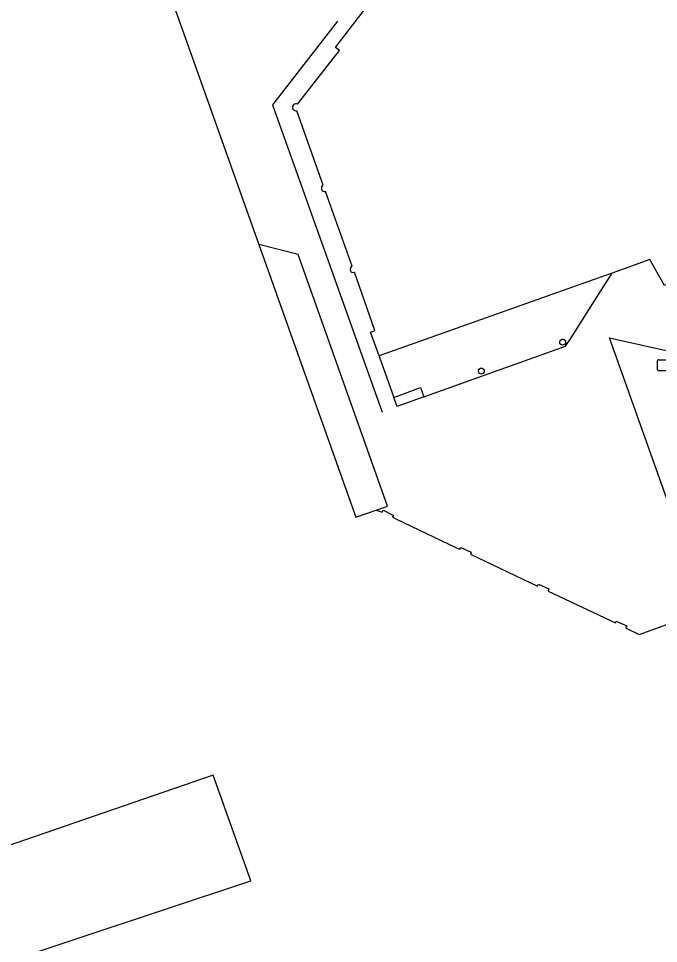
# Model space of a CAD drawing. Extents: x 161087 to 161922, y 382574 to 383873.
# Drawn here: x 161396 to 161454.1, y 383346.3 to 383430.2 of the extents above; entities that cross this region are included whole.
import ezdxf

# ---------------------------------------------------------------- set-up
doc = ezdxf.new("R2010")
doc.units = 0
for name, color, linetype in [('IMGEO_Lijnafwatering', 7, 'Continuous'), ('IMGEO_Pand', 7, 'Continuous'), ('IMGEO_Pand_overbouw', 7, 'Continuous'), ('IMGEO_Rijbaan_lokaal_gesloten', 7, 'Continuous'), ('IMGEO_Rioolput', 7, 'Continuous')]:
    doc.layers.add(name, color=color, linetype=linetype)

msp = doc.modelspace()

# ---------------------------------------------------------------- linework, layer by layer
at = {"layer": 'IMGEO_Lijnafwatering'}
for points in [[(161424.969, 383429.992), (161419.069, 383422.398), (161422.426, 383412.982)], [(161422.426, 383412.982), (161429.013, 383394.508)]]:
    msp.add_lwpolyline(points, dxfattribs=at)
at = {"layer": 'IMGEO_Pand'}
for points in [[(161421.341, 383422.446), (161425.142, 383427.343), (161424.78, 383427.606), (161424.929, 383427.8), (161427.992, 383431.781), (161427.234, 383433.153), (161430.621, 383435.088), (161431.71, 383435.701), (161433.893, 383436.943), (161434.979, 383437.54), (161436.158, 383438.2)], [(161408.995, 383434.564), (161411.465, 383427.568), (161417.816, 383409.721), (161426.619, 383384.986), (161428.46, 383385.632), (161429, 383385.434), (161429.099, 383385.615), (161430.052, 383385.153), (161429.933, 383384.979), (161430.246, 383384.83), (161435.751, 383382.21), (161436.043, 383382.071), (161436.15, 383382.244), (161437.088, 383381.821), (161437.009, 383381.636), (161443.089, 383378.731), (161443.197, 383378.903), (161444.133, 383378.473), (161444.052, 383378.282), (161450.175, 383375.386), (161450.236, 383375.558), (161451.181, 383375.125), (161451.086, 383374.939), (161452.303, 383374.346), (161458.425, 383376.541)], [(161423.667, 383415.106), (161421.268, 383421.867)], [(161479.429, 383419.953), (161472.078, 383415.821), (161461.017, 383409.619), (161454.602, 383406.021), (161453.289, 383408.357), (161449.857, 383407.137), (161448.145, 383406.528), (161428.733, 383399.624), (161427.95, 383401.775), (161428.343, 383401.912), (161426.488, 383407.207)], [(161426.291, 383407.761), (161423.869, 383414.55)], [(161445.63, 383400.789), (161445.532, 383400.654), (161445.373, 383400.602), (161445.214, 383400.654), (161445.116, 383400.789), (161445.106, 383400.893), (161445.155, 383401.031), (161445.29, 383401.129), (161445.456, 383401.129), (161445.566, 383401.057), (161445.63, 383400.955), (161445.63, 383400.789)], [(161438.264, 383398.162), (161438.166, 383398.027), (161438.007, 383397.975), (161437.848, 383398.027), (161437.75, 383398.162), (161437.74, 383398.266), (161437.789, 383398.404), (161437.924, 383398.502), (161438.09, 383398.502), (161438.199, 383398.43), (161438.264, 383398.328), (161438.264, 383398.162)], [(161432.789, 383395.9), (161430.375, 383395.042), (161430.06, 383395.843), (161432.5, 383396.755), (161432.789, 383395.9)], [(161380.404, 383338.689), (161393.792, 383343.014), (161393.401, 383344.117), (161417.109, 383351.978), (161413.676, 383361.576), (161394.815, 383355.062)]]:
    msp.add_lwpolyline(points, dxfattribs=at)
for centre, radius, start, end in [((161421.192, 383422.171), 0.313, 61.52462, 284.10357), ((161423.797, 383414.838), 0.297, 115.82409, 284.10902), ((161426.399, 383407.487), 0.294, 111.58249, 287.56784)]:
    msp.add_arc(centre, radius, start, end, dxfattribs=at)
at = {"layer": 'IMGEO_Pand_overbouw'}
for points in [[(161421.38, 383408.835), (161417.816, 383409.721), (161426.619, 383384.986), (161428.46, 383385.632), (161429.506, 383385.999)], [(161449.857, 383407.137), (161448.145, 383406.528), (161428.733, 383399.624), (161428.805, 383399.419), (161430.06, 383395.843), (161432.5, 383396.755), (161432.789, 383395.9), (161445.645, 383400.488), (161446.134, 383401.259), (161448.618, 383405.18)]]:
    msp.add_lwpolyline(points, close=True, dxfattribs=at)
at = {"layer": 'IMGEO_Rijbaan_lokaal_gesloten'}
msp.add_lwpolyline([(161458.425, 383376.541), (161449.614, 383401.267), (161456.112, 383399.794)], dxfattribs=at)
at = {"layer": 'IMGEO_Rioolput'}
for p, q in [((161453.979, 383398.35), (161453.979, 383399.202)), ((161454.054, 383399.276), (161454.906, 383399.276)), ((161454.906, 383398.276), (161454.054, 383398.276))]:
    msp.add_line(p, q, dxfattribs=at)
for points in [[(161453.979, 383398.35), (161453.979, 383399.202)], [(161454.054, 383399.276), (161454.906, 383399.276)], [(161454.906, 383398.276), (161454.054, 383398.276)]]:
    msp.add_lwpolyline(points, dxfattribs=at)
for centre, start, end in [((161454.056, 383399.2), 91.55205, 178.44795), ((161454.056, 383399.2), 91.55205, 178.44795), ((161454.056, 383398.352), 181.55205, 268.44795), ((161454.056, 383398.352), 181.55205, 268.44795)]:
    msp.add_arc(centre, 0.0765, start, end, dxfattribs=at)

doc.saveas('drawing.dxf')
